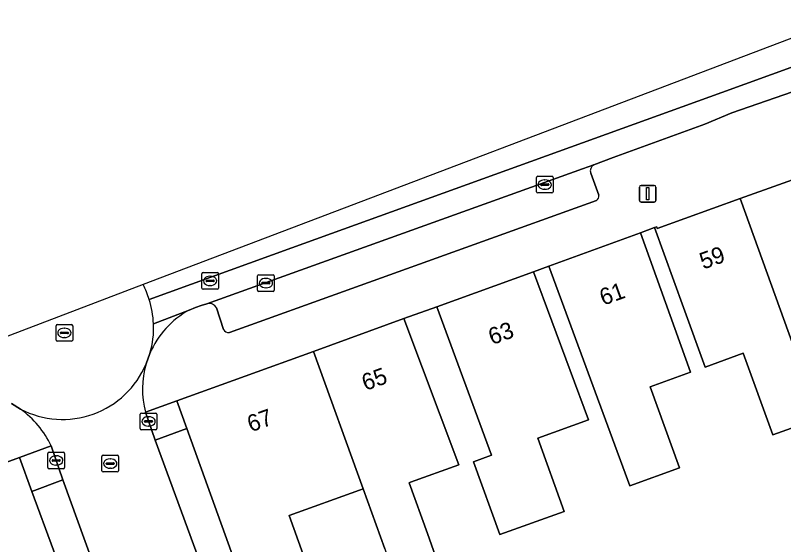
# Model space of a CAD drawing. Extents: x 159499 to 160349, y 382524 to 383273.
# Drawn here: x 159705.48 to 159751.59, y 383107.28 to 383139.03 of the extents above; entities that cross this region are included whole.
import ezdxf

# ---------------------------------------------------------------- set-up
doc = ezdxf.new("R2010")
doc.units = 0
for name, color, linetype in [('IMGEO_Erf', 7, 'Continuous'), ('IMGEO_Kolk', 7, 'Continuous'), ('IMGEO_Lichtmast', 7, 'Continuous'), ('IMGEO_Pand', 7, 'Continuous'), ('IMGEO_Pand_nummerreeks', 7, 'Continuous'), ('IMGEO_Parkeervlak_open', 7, 'Continuous'), ('IMGEO_Rijbaan_lokaal_gesloten', 7, 'Continuous'), ('IMGEO_Rijbaan_lokaal_open', 7, 'Continuous'), ('IMGEO_Rioolput', 7, 'Continuous'), ('IMGEO_Voetpad_open', 7, 'Continuous')]:
    doc.layers.add(name, color=color, linetype=linetype)

msp = doc.modelspace()

# ---------------------------------------------------------------- linework, layer by layer
at = {"layer": 'IMGEO_Erf'}
for points in [[(159753.74, 383114.875), (159750.935, 383113.863), (159749.167, 383118.766), (159746.877, 383117.921), (159745.57, 383121.517), (159743.847, 383126.296), (159742.996, 383125.987), (159746.009, 383117.636), (159743.575, 383116.758), (159745.33, 383111.892), (159742.359, 383110.82), (159737.497, 383123.988), (159736.574, 383123.644), (159739.88, 383114.76), (159736.832, 383113.67), (159738.417, 383109.277), (159734.557, 383107.884), (159732.98, 383112.257), (159734.046, 383112.656), (159730.771, 383121.552), (159728.795, 383120.839), (159732.098, 383112.069), (159729.196, 383111.022), (159729.114, 383110.992), (159730.213, 383107.947), (159730.944, 383105.921)], [(159727.651, 383107.023), (159726.349, 383110.633), (159726.139, 383110.557), (159721.905, 383109.03), (159723.69, 383104.081)]]:
    msp.add_lwpolyline(points, dxfattribs=at)
at = {"layer": 'IMGEO_Kolk'}
for p, q in [((159736.752, 383128.45), (159736.752, 383129.302)), ((159736.827, 383129.376), (159737.679, 383129.376)), ((159737.24, 383129.156), (159737.265, 383129.156)), ((159737.753, 383129.302), (159737.753, 383128.45)), ((159737.011, 383128.87), (159737.011, 383128.882)), ((159737.449, 383128.833), (159737.051, 383128.833)), ((159737.054, 383128.919), (159737.452, 383128.919)), ((159737.263, 383128.596), (159737.238, 383128.596)), ((159737.495, 383128.882), (159737.495, 383128.87)), ((159737.679, 383128.376), (159736.827, 383128.376)), ((159720.092, 383123.474), (159720.944, 383123.474)), ((159720.017, 383122.548), (159720.017, 383123.4)), ((159720.319, 383123.017), (159720.717, 383123.017)), ((159720.505, 383123.254), (159720.53, 383123.254)), ((159721.018, 383123.4), (159721.018, 383122.548)), ((159720.276, 383122.968), (159720.276, 383122.98)), ((159720.714, 383122.931), (159720.316, 383122.931)), ((159720.528, 383122.694), (159720.503, 383122.694)), ((159720.76, 383122.98), (159720.76, 383122.968)), ((159720.944, 383122.474), (159720.092, 383122.474)), ((159713.048, 383115.177), (159713.9, 383115.177)), ((159712.973, 383114.251), (159712.973, 383115.103)), ((159713.275, 383114.72), (159713.673, 383114.72)), ((159713.461, 383114.957), (159713.486, 383114.957)), ((159713.974, 383115.103), (159713.974, 383114.251)), ((159713.232, 383114.671), (159713.232, 383114.683)), ((159713.67, 383114.634), (159713.272, 383114.634)), ((159713.484, 383114.397), (159713.459, 383114.397)), ((159713.716, 383114.683), (159713.716, 383114.671)), ((159713.9, 383114.177), (159713.048, 383114.177)), ((159707.429, 383111.907), (159707.429, 383112.759)), ((159707.504, 383112.833), (159708.356, 383112.833)), ((159707.917, 383112.613), (159707.942, 383112.613)), ((159708.43, 383112.759), (159708.43, 383111.907)), ((159707.688, 383112.327), (159707.688, 383112.339)), ((159708.126, 383112.29), (159707.728, 383112.29)), ((159707.731, 383112.376), (159708.129, 383112.376)), ((159707.94, 383112.053), (159707.915, 383112.053)), ((159708.172, 383112.339), (159708.172, 383112.327)), ((159708.356, 383111.833), (159707.504, 383111.833))]:
    msp.add_line(p, q, dxfattribs=at)
for points in [[(159736.752, 383128.45), (159736.752, 383129.302)], [(159736.827, 383129.376), (159737.679, 383129.376)], [(159737.753, 383129.302), (159737.753, 383128.45)], [(159737.679, 383128.376), (159736.827, 383128.376)], [(159720.092, 383123.474), (159720.944, 383123.474)], [(159720.017, 383122.548), (159720.017, 383123.4)], [(159721.018, 383123.4), (159721.018, 383122.548)], [(159720.944, 383122.474), (159720.092, 383122.474)], [(159713.048, 383115.177), (159713.9, 383115.177)], [(159712.973, 383114.251), (159712.973, 383115.103)], [(159713.974, 383115.103), (159713.974, 383114.251)], [(159713.9, 383114.177), (159713.048, 383114.177)], [(159707.429, 383111.907), (159707.429, 383112.759)], [(159707.504, 383112.833), (159708.356, 383112.833)], [(159708.43, 383112.759), (159708.43, 383111.907)], [(159708.356, 383111.833), (159707.504, 383111.833)]]:
    msp.add_lwpolyline(points, dxfattribs=at)
for centre, radius, start, end in [((159736.829, 383129.3), 0.0765, 91.552, 178.448), ((159736.829, 383129.3), 0.0765, 91.552, 178.448), ((159737.677, 383129.3), 0.0765, 1.552, 88.448), ((159737.677, 383129.3), 0.0765, 1.552, 88.448), ((159737.051, 383128.879), 0.0403, 85.8775, 175.7526), ((159737.048, 383128.869), 0.0366, 178.938, 274.7102), ((159737.452, 383128.876), 0.043, 264.8664, 352.4533), ((159737.456, 383128.881), 0.0386, 1.7309, 96.639), ((159736.829, 383128.452), 0.0765, 181.552, 268.448), ((159736.829, 383128.452), 0.0765, 181.552, 268.448), ((159737.677, 383128.452), 0.0765, 271.552, 358.448), ((159737.677, 383128.452), 0.0765, 271.552, 358.448), ((159720.094, 383123.398), 0.0765, 91.552, 178.448), ((159720.094, 383123.398), 0.0765, 91.552, 178.448), ((159720.942, 383123.398), 0.0765, 1.552, 88.448), ((159720.942, 383123.398), 0.0765, 1.552, 88.448), ((159720.316, 383122.977), 0.0403, 85.8775, 175.7526), ((159720.721, 383122.979), 0.0386, 1.7309, 96.639), ((159720.094, 383122.55), 0.0765, 181.552, 268.448), ((159720.094, 383122.55), 0.0765, 181.552, 268.448), ((159720.313, 383122.967), 0.0366, 178.938, 274.7102), ((159720.717, 383122.974), 0.043, 264.8664, 352.4533), ((159720.942, 383122.55), 0.0765, 271.552, 358.448), ((159720.942, 383122.55), 0.0765, 271.552, 358.448), ((159713.05, 383115.101), 0.0765, 91.552, 178.448), ((159713.05, 383115.101), 0.0765, 91.552, 178.448), ((159713.898, 383115.101), 0.0765, 1.552, 88.448), ((159713.898, 383115.101), 0.0765, 1.552, 88.448), ((159713.272, 383114.68), 0.0403, 85.8775, 175.7526), ((159713.677, 383114.682), 0.0386, 1.7309, 96.639), ((159713.05, 383114.253), 0.0765, 181.552, 268.448), ((159713.05, 383114.253), 0.0765, 181.552, 268.448), ((159713.269, 383114.67), 0.0366, 178.938, 274.7102), ((159713.673, 383114.677), 0.043, 264.8664, 352.4533), ((159713.898, 383114.253), 0.0765, 271.552, 358.448), ((159713.898, 383114.253), 0.0765, 271.552, 358.448), ((159707.506, 383112.757), 0.0765, 91.552, 178.448), ((159707.506, 383112.757), 0.0765, 91.552, 178.448), ((159708.354, 383112.757), 0.0765, 1.552, 88.448), ((159708.354, 383112.757), 0.0765, 1.552, 88.448), ((159707.728, 383112.336), 0.0403, 85.8775, 175.7526), ((159707.725, 383112.326), 0.0366, 178.938, 274.7102), ((159708.129, 383112.333), 0.043, 264.8664, 352.4533), ((159708.133, 383112.338), 0.0386, 1.7309, 96.639), ((159707.506, 383111.909), 0.0765, 181.552, 268.448), ((159707.506, 383111.909), 0.0765, 181.552, 268.448), ((159708.354, 383111.909), 0.0765, 271.552, 358.448), ((159708.354, 383111.909), 0.0765, 271.552, 358.448)]:
    msp.add_arc(centre, radius, start, end, dxfattribs=at)
for centre, major_axis, ratio, start_param, end_param in [((159737.239, 383128.876), (-0.387, 0.002), 0.722429, 4.712389, 7.853982), ((159737.264, 383128.876), (-0.39, 0.002), 0.717154, 1.570796, 4.712389), ((159720.504, 383122.974), (-0.387, 0.002), 0.722429, 4.712389, 7.853982), ((159720.529, 383122.974), (-0.39, 0.002), 0.717154, 1.570796, 4.712389), ((159713.46, 383114.677), (-0.387, 0.002), 0.722429, 4.712389, 7.853982), ((159713.485, 383114.677), (-0.39, 0.002), 0.717154, 1.570796, 4.712389), ((159707.916, 383112.333), (-0.387, 0.002), 0.722429, 4.712389, 7.853982), ((159707.941, 383112.333), (-0.39, 0.002), 0.717154, 1.570796, 4.712389)]:
    msp.add_ellipse(centre, major_axis=major_axis, ratio=ratio, start_param=start_param, end_param=end_param, dxfattribs=at)
at = {"layer": 'IMGEO_Lichtmast'}
for p, q in [((159742.933, 383127.931), (159742.933, 383128.731)), ((159742.933, 383128.731), (159742.933, 383127.931)), ((159743.033, 383128.831), (159743.823, 383128.831)), ((159743.823, 383128.831), (159743.033, 383128.831)), ((159743.923, 383128.731), (159743.923, 383127.931)), ((159743.923, 383127.931), (159743.923, 383128.731)), ((159743.823, 383127.831), (159743.033, 383127.831)), ((159743.033, 383127.831), (159743.823, 383127.831))]:
    msp.add_line(p, q, dxfattribs=at)
msp.add_lwpolyline([(159743.353, 383128.706), (159743.503, 383128.706), (159743.503, 383127.956), (159743.353, 383127.956), (159743.353, 383128.706)], dxfattribs=at)
for centre, start, end in [((159743.033, 383128.731), 90, 180), ((159743.033, 383128.731), 90, 180), ((159743.823, 383128.731), 0, 90), ((159743.823, 383128.731), 360, 90), ((159743.033, 383127.931), 180, 270), ((159743.033, 383127.931), 180, 270), ((159743.823, 383127.931), 270, 0), ((159743.823, 383127.931), 270, 0)]:
    msp.add_arc(centre, 0.1, start, end, dxfattribs=at)
at = {"layer": 'IMGEO_Pand'}
for points in [[(159754.755, 383130.199), (159753.826, 383129.885), (159753.858, 383129.791), (159748.99, 383128.04), (159753.74, 383114.875), (159756.686, 383115.938), (159754.952, 383120.746), (159757.795, 383121.772)], [(159753.74, 383114.875), (159748.99, 383128.04), (159744.007, 383126.247), (159743.973, 383126.341), (159743.847, 383126.296), (159745.57, 383121.517), (159746.877, 383117.921), (159749.167, 383118.766), (159750.935, 383113.863)], [(159742.996, 383125.987), (159737.497, 383123.988), (159742.359, 383110.82), (159745.33, 383111.892), (159743.575, 383116.758), (159746.009, 383117.636)], [(159736.574, 383123.644), (159730.771, 383121.552), (159734.046, 383112.656), (159732.98, 383112.257), (159734.557, 383107.884), (159738.417, 383109.277), (159736.832, 383113.67), (159739.88, 383114.76)], [(159728.795, 383120.839), (159723.375, 383118.876), (159726.349, 383110.633), (159727.651, 383107.023), (159728.382, 383104.997), (159730.944, 383105.921), (159730.213, 383107.947), (159729.114, 383110.992), (159729.196, 383111.022), (159732.098, 383112.069)], [(159723.375, 383118.876), (159715.164, 383115.902), (159715.764, 383114.25), (159719.926, 383102.723), (159720.154, 383102.805), (159723.69, 383104.081), (159721.905, 383109.03), (159726.139, 383110.557), (159726.349, 383110.633)], [(159706.469, 383110.478), (159705.72, 383112.51), (159700.121, 383110.48), (159702.76, 383103.219), (159702.494, 383103.122), (159702.689, 383102.663), (159702.725, 383102.575), (159703.199, 383101.4), (159703.388, 383101.469), (159705.301, 383096.202), (159708.167, 383097.243), (159706.281, 383102.431), (159709.062, 383103.442)]]:
    msp.add_lwpolyline(points, close=True, dxfattribs=at)
at = {"layer": 'IMGEO_Parkeervlak_open'}
for points in [[(159740.196, 383130.062), (159739.519, 383129.834), (159716.973, 383121.73)], [(159740.504, 383128.247), (159740.01, 383129.56)], [(159718.326, 383120), (159740.354, 383127.916)], [(159717.542, 383121.487), (159717.975, 383120.191)]]:
    msp.add_lwpolyline(points, dxfattribs=at)
for centre, radius, start, end in [((159740.392, 383129.704), 0.408, 118.6736, 200.6653), ((159740.179, 383128.195), 0.329, 302.1077, 9.1349), ((159717.115, 383121.274), 0.478, 26.5025, 107.2462), ((159718.286, 383120.344), 0.346, 206.1711, 276.7224)]:
    msp.add_arc(centre, radius, start, end, dxfattribs=at)
at = {"layer": 'IMGEO_Rijbaan_lokaal_gesloten'}
for points in [[(159739.519, 383129.834), (159740.196, 383130.062), (159741.348, 383130.496), (159746.868, 383132.494), (159748.478, 383133.177), (159756.279, 383135.878), (159756.578, 383136.003), (159756.081, 383137.35), (159752.24, 383135.984), (159747.882, 383134.405), (159722.071, 383125.09), (159713.516, 383121.988)], [(159713.763, 383120.525), (159715.916, 383121.355), (159716.288, 383121.513), (159716.64, 383121.635), (159716.973, 383121.73), (159739.519, 383129.834)]]:
    msp.add_lwpolyline(points, dxfattribs=at)
msp.add_arc((159708.339, 383120.362), 5.427, 1.726, 17.4399, dxfattribs=at)
at = {"layer": 'IMGEO_Rijbaan_lokaal_open'}
for points in [[(159755.499, 383138.964), (159713.146, 383122.881)], [(159713.516, 383121.988), (159722.071, 383125.09), (159747.882, 383134.405), (159752.24, 383135.984), (159756.081, 383137.35), (159755.499, 383138.964)], [(159713.146, 383122.881), (159702.964, 383119.014)], [(159715.916, 383121.355), (159713.763, 383120.525)], [(159713.326, 383118.124), (159713.546, 383118.744)], [(159705.238, 383115.743), (159705.789, 383115.415)], [(159722.133, 383091.085), (159713.868, 383113.551), (159713.283, 383115.223)], [(159707.636, 383113.201), (159708.326, 383111.163), (159725.487, 383063.808), (159731.176, 383066.11), (159722.133, 383091.085)]]:
    msp.add_lwpolyline(points, dxfattribs=at)
for centre, radius, start, end in [((159708.287, 383120.344), 5.482, 17.4477, 27.5614), ((159708.287, 383120.344), 5.482, 17.4477, 27.5614), ((159708.339, 383120.362), 5.427, 1.726, 17.4399), ((159718.459, 383116.666), 5.334, 118.4688, 157.0713), ((159709.06, 383120.194), 4.714, 342.0833, 4.0232), ((159709.06, 383120.194), 4.714, 342.0833, 4.0232), ((159708.316, 383120.222), 5.431, 242.2666, 337.273), ((159708.316, 383120.222), 5.431, 242.2666, 337.273), ((159718.451, 383116.597), 5.348, 163.4113, 194.8903), ((159702.384, 383110.697), 5.818, 25.4903, 54.1819)]:
    msp.add_arc(centre, radius, start, end, dxfattribs=at)
at = {"layer": 'IMGEO_Rioolput'}
for p, q in [((159716.668, 383122.674), (159716.668, 383123.526)), ((159716.743, 383123.6), (159717.595, 383123.6)), ((159717.669, 383123.526), (159717.669, 383122.674)), ((159716.927, 383123.094), (159716.927, 383123.106)), ((159717.365, 383123.057), (159716.967, 383123.057)), ((159716.97, 383123.143), (159717.368, 383123.143)), ((159717.156, 383123.38), (159717.181, 383123.38)), ((159717.411, 383123.106), (159717.411, 383123.094)), ((159717.595, 383122.6), (159716.743, 383122.6)), ((159717.179, 383122.82), (159717.154, 383122.82)), ((159707.919, 383119.555), (159707.919, 383120.407)), ((159707.994, 383120.481), (159708.846, 383120.481)), ((159708.407, 383120.261), (159708.432, 383120.261)), ((159708.92, 383120.407), (159708.92, 383119.555)), ((159708.178, 383119.975), (159708.178, 383119.987)), ((159708.616, 383119.938), (159708.218, 383119.938)), ((159708.221, 383120.024), (159708.619, 383120.024)), ((159708.662, 383119.987), (159708.662, 383119.975)), ((159708.846, 383119.481), (159707.994, 383119.481)), ((159708.43, 383119.701), (159708.405, 383119.701)), ((159710.671, 383111.716), (159710.671, 383112.568)), ((159710.746, 383112.642), (159711.598, 383112.642)), ((159711.159, 383112.422), (159711.184, 383112.422)), ((159711.672, 383112.568), (159711.672, 383111.716)), ((159710.93, 383112.136), (159710.93, 383112.148)), ((159711.368, 383112.099), (159710.97, 383112.099)), ((159710.973, 383112.185), (159711.371, 383112.185)), ((159711.414, 383112.148), (159711.414, 383112.136)), ((159711.598, 383111.642), (159710.746, 383111.642)), ((159711.182, 383111.862), (159711.157, 383111.862))]:
    msp.add_line(p, q, dxfattribs=at)
for points in [[(159716.668, 383122.674), (159716.668, 383123.526)], [(159716.743, 383123.6), (159717.595, 383123.6)], [(159717.669, 383123.526), (159717.669, 383122.674)], [(159717.595, 383122.6), (159716.743, 383122.6)], [(159707.919, 383119.555), (159707.919, 383120.407)], [(159707.994, 383120.481), (159708.846, 383120.481)], [(159708.92, 383120.407), (159708.92, 383119.555)], [(159708.846, 383119.481), (159707.994, 383119.481)], [(159710.671, 383111.716), (159710.671, 383112.568)], [(159710.746, 383112.642), (159711.598, 383112.642)], [(159711.672, 383112.568), (159711.672, 383111.716)], [(159711.598, 383111.642), (159710.746, 383111.642)]]:
    msp.add_lwpolyline(points, dxfattribs=at)
for centre, radius, start, end in [((159716.745, 383123.524), 0.0765, 91.552, 178.448), ((159716.745, 383123.524), 0.0765, 91.552, 178.448), ((159717.593, 383123.524), 0.0765, 1.552, 88.448), ((159717.593, 383123.524), 0.0765, 1.552, 88.448), ((159716.967, 383123.103), 0.0403, 85.8775, 175.7526), ((159716.964, 383123.093), 0.0366, 178.938, 274.7102), ((159717.368, 383123.1), 0.043, 264.8664, 352.4533), ((159717.372, 383123.105), 0.0386, 1.7309, 96.639), ((159716.745, 383122.676), 0.0765, 181.552, 268.448), ((159716.745, 383122.676), 0.0765, 181.552, 268.448), ((159717.593, 383122.676), 0.0765, 271.552, 358.448), ((159717.593, 383122.676), 0.0765, 271.552, 358.448), ((159707.996, 383120.405), 0.0765, 91.552, 178.448), ((159707.996, 383120.405), 0.0765, 91.552, 178.448), ((159708.844, 383120.405), 0.0765, 1.552, 88.448), ((159708.844, 383120.405), 0.0765, 1.552, 88.448), ((159708.218, 383119.984), 0.0403, 85.8775, 175.7526), ((159708.215, 383119.974), 0.0366, 178.938, 274.7102), ((159708.619, 383119.981), 0.043, 264.8664, 352.4533), ((159708.623, 383119.986), 0.0386, 1.7309, 96.639), ((159707.996, 383119.557), 0.0765, 181.552, 268.448), ((159707.996, 383119.557), 0.0765, 181.552, 268.448), ((159708.844, 383119.557), 0.0765, 271.552, 358.448), ((159708.844, 383119.557), 0.0765, 271.552, 358.448), ((159710.748, 383112.566), 0.0765, 91.552, 178.448), ((159710.748, 383112.566), 0.0765, 91.552, 178.448), ((159711.596, 383112.566), 0.0765, 1.552, 88.448), ((159711.596, 383112.566), 0.0765, 1.552, 88.448), ((159710.97, 383112.145), 0.0403, 85.8775, 175.7526), ((159710.967, 383112.135), 0.0366, 178.938, 274.7102), ((159711.371, 383112.142), 0.043, 264.8664, 352.4533), ((159711.375, 383112.147), 0.0386, 1.7309, 96.639), ((159710.748, 383111.718), 0.0765, 181.552, 268.448), ((159710.748, 383111.718), 0.0765, 181.552, 268.448), ((159711.596, 383111.718), 0.0765, 271.552, 358.448), ((159711.596, 383111.718), 0.0765, 271.552, 358.448)]:
    msp.add_arc(centre, radius, start, end, dxfattribs=at)
for centre, major_axis, ratio, start_param, end_param in [((159717.155, 383123.1), (-0.387, 0.002), 0.722429, 4.712389, 7.853982), ((159717.18, 383123.1), (-0.39, 0.002), 0.717154, 1.570796, 4.712389), ((159708.406, 383119.981), (-0.387, 0.002), 0.722429, 4.712389, 7.853982), ((159708.431, 383119.981), (-0.39, 0.002), 0.717154, 1.570796, 4.712389), ((159711.158, 383112.142), (-0.387, 0.002), 0.722429, 4.712389, 7.853982), ((159711.183, 383112.142), (-0.39, 0.002), 0.717154, 1.570796, 4.712389)]:
    msp.add_ellipse(centre, major_axis=major_axis, ratio=ratio, start_param=start_param, end_param=end_param, dxfattribs=at)
at = {"layer": 'IMGEO_Voetpad_open'}
for points in [[(159764.768, 383139.029), (159757.38, 383136.339), (159756.578, 383136.003), (159756.279, 383135.878), (159748.478, 383133.177), (159746.868, 383132.494), (159741.348, 383130.496), (159740.196, 383130.062)], [(159748.99, 383128.04), (159753.858, 383129.791), (159753.826, 383129.885), (159754.755, 383130.199), (159760.352, 383132.09), (159761.345, 383132.467), (159768.476, 383135.163), (159768.561, 383134.939), (159769.653, 383134.441), (159769.889, 383134.514), (159772.581, 383134.709)], [(159740.01, 383129.56), (159740.504, 383128.247)], [(159713.283, 383115.223), (159715.164, 383115.902), (159723.375, 383118.876), (159728.795, 383120.839), (159730.771, 383121.552), (159736.574, 383123.644), (159737.497, 383123.988), (159742.996, 383125.987), (159743.847, 383126.296), (159743.973, 383126.341), (159744.007, 383126.247), (159748.99, 383128.04)], [(159740.354, 383127.916), (159718.326, 383120)], [(159716.973, 383121.73), (159716.64, 383121.635), (159716.288, 383121.513), (159715.916, 383121.355)], [(159717.975, 383120.191), (159717.542, 383121.487)], [(159713.546, 383118.744), (159713.326, 383118.124)], [(159705.789, 383115.415), (159705.238, 383115.743)], [(159660.146, 383086.879), (159661.431, 383087.726), (159667.421, 383091.615), (159673.513, 383095.572), (159674.351, 383096.098), (159679.446, 383099.407), (159684.51, 383102.696), (159685.405, 383103.283), (159690.178, 383106.387), (159692.213, 383107.615), (159699.266, 383110.165), (159700.121, 383110.48), (159705.72, 383112.51), (159707.636, 383113.201)]]:
    msp.add_lwpolyline(points, dxfattribs=at)
for points in [[(159715.164, 383115.902), (159713.283, 383115.223), (159713.868, 383113.551), (159715.764, 383114.25)], [(159722.255, 383096.618), (159720.757, 383100.762), (159720.883, 383100.808), (159720.154, 383102.805), (159719.926, 383102.723), (159715.764, 383114.25), (159713.868, 383113.551), (159722.133, 383091.085), (159731.176, 383066.11), (159733.021, 383066.837), (159729.981, 383075.247)], [(159707.636, 383113.201), (159705.72, 383112.51), (159706.469, 383110.478), (159708.326, 383111.163)], [(159708.326, 383111.163), (159706.469, 383110.478), (159709.062, 383103.442), (159716.163, 383083.785), (159721.034, 383070.303), (159720.757, 383070.183), (159723.403, 383062.952), (159725.487, 383063.808)]]:
    msp.add_lwpolyline(points, close=True, dxfattribs=at)
for centre, radius, start, end in [((159740.392, 383129.704), 0.408, 118.6736, 200.6653), ((159740.179, 383128.195), 0.329, 302.1077, 9.1349), ((159717.115, 383121.274), 0.478, 26.5025, 107.2462), ((159718.459, 383116.666), 5.334, 118.4688, 157.0713), ((159718.286, 383120.344), 0.346, 206.1711, 276.7224), ((159718.451, 383116.597), 5.348, 163.4113, 194.8903), ((159702.384, 383110.697), 5.818, 25.4903, 54.1819)]:
    msp.add_arc(centre, radius, start, end, dxfattribs=at)

# ---------------------------------------------------------------- texts
at = {"layer": 'IMGEO_Pand_nummerreeks'}
for s, rotation, p in [('59', 19.8299, (159746.763, 383123.776)), ('61', 19.8383, (159740.762, 383121.61)), ('63', 19.8333, (159734.088, 383119.248)), ('65', 19.8358, (159726.489, 383116.496)), ('67', 19.8301, (159719.613, 383114.016))]:
    msp.add_text(s, height=1, rotation=rotation, dxfattribs=at).set_placement(p)

doc.saveas('drawing.dxf')
